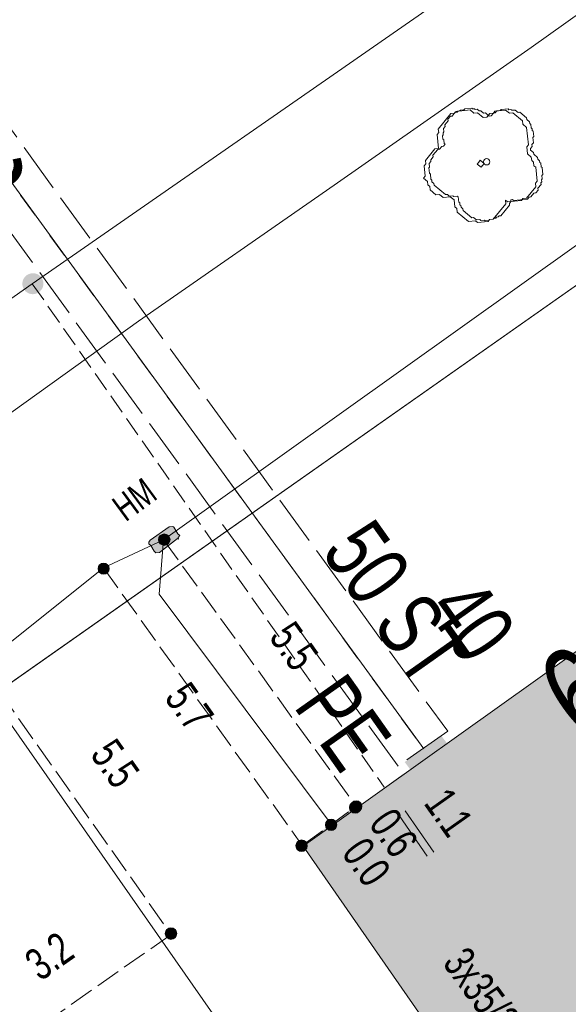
# Model space of a CAD drawing. Header units: metres. Extents: x -740 to 758, y -633 to 854.
# Tile 739 of 1056: x 352 to 361, y -88 to -71. Entities that reach past the tile are written whole.
import ezdxf

# ---------------------------------------------------------------- set-up
doc = ezdxf.new("R2010")
doc.units = ezdxf.units.M
doc.header["$MEASUREMENT"] = 0
for name, pattern in [('333_125', [0.4576, 0.3328, -0.1248]), ('416_125', [0.5408, 0.416, -0.1248]), ('416_416', [0.832, 0.416, -0.416]), ('832_208', [1.04, 0.832, -0.208])]:
    doc.linetypes.add(name, pattern=pattern)
for name, color, linetype in [('Gas.LOVION', 7, 'Continuous'), ('Gis.LOVION', 7, 'Continuous'), ('Grundkarte.LOVION', 7, 'Continuous'), ('Grundkarte_Text.LOVION', 7, 'Continuous'), ('Strom.LOVION', 7, 'Continuous'), ('StromBemass.LOVION', 7, 'Continuous'), ('Wasser.LOVION', 7, 'Continuous')]:
    doc.layers.add(name, color=color, linetype=linetype)
doc.styles.add('ERSTELLTER_STIL_1', font='arial.ttf')

msp = doc.modelspace()

# ---------------------------------------------------------------- hatches: boundary and pattern name
at = {"layer": 'Gas.LOVION', "linetype": 'Continuous', "lineweight": 13}
for points in [[(352.436, -75.636), (352.449, -75.618), (352.46, -75.599), (352.468, -75.578), (352.473, -75.557), (352.476, -75.535), (352.476, -75.513), (352.473, -75.492), (352.467, -75.471), (352.459, -75.45), (352.449, -75.431), (352.436, -75.413), (352.421, -75.397), (352.404, -75.383), (352.385, -75.372), (352.365, -75.362), (352.344, -75.356), (352.323, -75.352), (352.301, -75.35), (352.279, -75.352), (352.258, -75.356), (352.237, -75.363), (352.217, -75.372), (352.198, -75.384), (352.182, -75.398), (352.167, -75.414), (352.154, -75.432), (352.143, -75.451), (352.135, -75.472), (352.13, -75.493), (352.127, -75.515), (352.127, -75.537), (352.13, -75.558), (352.136, -75.58), (352.144, -75.6), (352.154, -75.619), (352.167, -75.637), (352.182, -75.653), (352.199, -75.667), (352.218, -75.678), (352.238, -75.688), (352.259, -75.694), (352.28, -75.698), (352.302, -75.7), (352.324, -75.698), (352.345, -75.694), (352.366, -75.687), (352.386, -75.678), (352.405, -75.666), (352.421, -75.652)], [(352.438, -75.634), (352.451, -75.616), (352.462, -75.597), (352.47, -75.577), (352.475, -75.556), (352.478, -75.534), (352.478, -75.512), (352.475, -75.49), (352.469, -75.469), (352.461, -75.449), (352.451, -75.43), (352.438, -75.412), (352.423, -75.396), (352.406, -75.382), (352.387, -75.371), (352.367, -75.361), (352.347, -75.355), (352.325, -75.351), (352.303, -75.349), (352.281, -75.351), (352.26, -75.355), (352.239, -75.362), (352.219, -75.371), (352.201, -75.383), (352.184, -75.397), (352.169, -75.413), (352.156, -75.431), (352.146, -75.45), (352.138, -75.47), (352.133, -75.491), (352.13, -75.513), (352.13, -75.535), (352.133, -75.557), (352.138, -75.578), (352.146, -75.598), (352.157, -75.617), (352.17, -75.635), (352.185, -75.651), (352.202, -75.665), (352.22, -75.676), (352.24, -75.686), (352.261, -75.692), (352.283, -75.696), (352.304, -75.698), (352.326, -75.696), (352.348, -75.692), (352.368, -75.685), (352.388, -75.676), (352.407, -75.664), (352.424, -75.65)], [(358.487, -83.712), (357.88, -84.155), (358.087, -84.46), (358.71, -84.03)]]:
    msp.add_hatch(color=7, dxfattribs=at).paths.add_polyline_path(points)
at = {"layer": 'Grundkarte.LOVION', "linetype": 'Continuous', "lineweight": 18}
for points in [[(356.817, -84.924), (359.604, -88.937), (360.319, -89.902), (361.255, -91.318), (363.041, -93.862), (366.608, -91.356), (365.742, -90.051), (371.329, -86.136), (365.934, -78.417)], [(366.791, -79.713), (359.395, -88.712), (359.562, -88.903), (360.277, -89.867), (361.245, -91.309), (362.999, -93.828), (366.566, -91.321), (365.732, -90.043), (371.287, -86.101)]]:
    msp.add_hatch(color=9, dxfattribs=at).paths.add_polyline_path(points)
at = {"layer": 'Strom.LOVION', "linetype": 'Continuous', "lineweight": 13}
for points in [[(354.416, -80.016), (354.718, -79.78), (354.734, -79.793), (354.731, -79.764), (354.758, -79.731), (354.726, -79.705), (354.656, -79.594), (354.64, -79.58), (354.581, -79.586), (354.263, -79.809), (354.237, -79.842), (354.239, -79.871), (354.272, -79.897), (354.326, -79.995), (354.358, -80.022)], [(357.71, -84.231), (356.87, -84.86), (357.007, -85.053), (357.847, -84.424)]]:
    msp.add_hatch(color=7, dxfattribs=at).paths.add_polyline_path(points)
at = {"layer": 'StromBemass.LOVION', "linetype": 'Continuous', "lineweight": 13}
for points in [[(354.571, -79.862), (354.578, -79.852), (354.584, -79.841), (354.588, -79.83), (354.591, -79.819), (354.593, -79.807), (354.593, -79.795), (354.591, -79.783), (354.588, -79.771), (354.584, -79.76), (354.578, -79.749), (354.571, -79.74), (354.562, -79.731), (354.553, -79.723), (354.543, -79.717), (354.532, -79.712), (354.521, -79.708), (354.509, -79.706), (354.497, -79.705), (354.485, -79.706), (354.473, -79.708), (354.461, -79.712), (354.451, -79.717), (354.44, -79.724), (354.431, -79.731), (354.423, -79.74), (354.416, -79.75), (354.41, -79.76), (354.406, -79.772), (354.403, -79.783), (354.401, -79.795), (354.401, -79.807), (354.403, -79.819), (354.406, -79.831), (354.41, -79.842), (354.416, -79.853), (354.423, -79.862), (354.432, -79.871), (354.441, -79.879), (354.451, -79.885), (354.462, -79.89), (354.473, -79.894), (354.485, -79.896), (354.497, -79.897), (354.509, -79.896), (354.521, -79.894), (354.533, -79.89), (354.543, -79.885), (354.554, -79.878), (354.563, -79.871)], [(353.555, -80.344), (353.562, -80.335), (353.567, -80.324), (353.572, -80.313), (353.574, -80.302), (353.576, -80.291), (353.576, -80.279), (353.574, -80.267), (353.571, -80.256), (353.567, -80.245), (353.561, -80.235), (353.554, -80.226), (353.546, -80.217), (353.537, -80.21), (353.528, -80.204), (353.517, -80.199), (353.506, -80.195), (353.495, -80.193), (353.483, -80.192), (353.471, -80.193), (353.46, -80.195), (353.449, -80.199), (353.438, -80.204), (353.428, -80.21), (353.419, -80.218), (353.412, -80.226), (353.405, -80.236), (353.399, -80.246), (353.395, -80.257), (353.392, -80.268), (353.391, -80.28), (353.391, -80.291), (353.392, -80.303), (353.395, -80.314), (353.399, -80.325), (353.405, -80.335), (353.412, -80.344), (353.42, -80.353), (353.429, -80.36), (353.439, -80.367), (353.449, -80.371), (353.46, -80.375), (353.472, -80.377), (353.484, -80.378), (353.495, -80.377), (353.507, -80.375), (353.518, -80.371), (353.528, -80.366), (353.538, -80.36), (353.547, -80.352)], [(357.76, -84.336), (357.767, -84.327), (357.772, -84.316), (357.777, -84.305), (357.78, -84.293), (357.781, -84.281), (357.781, -84.269), (357.78, -84.257), (357.777, -84.246), (357.772, -84.235), (357.766, -84.224), (357.759, -84.214), (357.751, -84.206), (357.742, -84.198), (357.731, -84.192), (357.721, -84.187), (357.709, -84.183), (357.697, -84.181), (357.685, -84.18), (357.673, -84.181), (357.662, -84.183), (357.65, -84.187), (357.639, -84.192), (357.629, -84.198), (357.62, -84.206), (357.612, -84.215), (357.605, -84.225), (357.599, -84.235), (357.595, -84.246), (357.592, -84.258), (357.59, -84.27), (357.59, -84.282), (357.592, -84.294), (357.595, -84.305), (357.599, -84.317), (357.605, -84.327), (357.612, -84.337), (357.62, -84.346), (357.63, -84.353), (357.64, -84.36), (357.651, -84.365), (357.662, -84.368), (357.674, -84.371), (357.686, -84.371), (357.698, -84.371), (357.71, -84.368), (357.721, -84.364), (357.732, -84.359), (357.742, -84.353), (357.751, -84.345)], [(357.775, -84.318), (357.782, -84.308), (357.788, -84.298), (357.792, -84.287), (357.795, -84.276), (357.796, -84.264), (357.796, -84.252), (357.795, -84.24), (357.792, -84.229), (357.787, -84.218), (357.782, -84.208), (357.775, -84.198), (357.766, -84.19), (357.757, -84.182), (357.747, -84.176), (357.737, -84.171), (357.726, -84.167), (357.714, -84.165), (357.702, -84.164), (357.69, -84.165), (357.679, -84.167), (357.668, -84.171), (357.657, -84.176), (357.647, -84.183), (357.638, -84.19), (357.63, -84.199), (357.623, -84.208), (357.617, -84.219), (357.613, -84.23), (357.61, -84.241), (357.609, -84.253), (357.609, -84.265), (357.61, -84.276), (357.613, -84.288), (357.618, -84.299), (357.623, -84.309), (357.63, -84.318), (357.638, -84.327), (357.648, -84.334), (357.658, -84.341), (357.668, -84.346), (357.679, -84.349), (357.691, -84.351), (357.703, -84.352), (357.715, -84.351), (357.726, -84.349), (357.737, -84.345), (357.748, -84.34), (357.758, -84.334), (357.767, -84.327)], [(357.356, -84.625), (357.363, -84.615), (357.369, -84.605), (357.373, -84.594), (357.376, -84.582), (357.377, -84.571), (357.377, -84.559), (357.376, -84.547), (357.373, -84.535), (357.368, -84.524), (357.363, -84.514), (357.356, -84.504), (357.347, -84.496), (357.338, -84.488), (357.328, -84.482), (357.317, -84.477), (357.306, -84.473), (357.294, -84.471), (357.283, -84.47), (357.271, -84.471), (357.259, -84.474), (357.248, -84.477), (357.237, -84.482), (357.227, -84.489), (357.218, -84.496), (357.21, -84.505), (357.203, -84.515), (357.197, -84.525), (357.193, -84.536), (357.19, -84.548), (357.189, -84.559), (357.189, -84.571), (357.19, -84.583), (357.193, -84.594), (357.198, -84.605), (357.203, -84.616), (357.21, -84.625), (357.218, -84.634), (357.228, -84.642), (357.238, -84.648), (357.248, -84.653), (357.26, -84.657), (357.271, -84.659), (357.283, -84.659), (357.295, -84.659), (357.307, -84.656), (357.318, -84.653), (357.329, -84.648), (357.339, -84.641), (357.348, -84.634)], [(357.356, -84.625), (357.363, -84.615), (357.369, -84.605), (357.373, -84.594), (357.376, -84.582), (357.377, -84.571), (357.377, -84.559), (357.376, -84.547), (357.373, -84.535), (357.368, -84.524), (357.363, -84.514), (357.356, -84.504), (357.347, -84.496), (357.338, -84.488), (357.328, -84.482), (357.317, -84.477), (357.306, -84.473), (357.294, -84.471), (357.283, -84.47), (357.271, -84.471), (357.259, -84.474), (357.248, -84.477), (357.237, -84.482), (357.227, -84.489), (357.218, -84.496), (357.21, -84.505), (357.203, -84.515), (357.197, -84.525), (357.193, -84.536), (357.19, -84.548), (357.189, -84.559), (357.189, -84.571), (357.19, -84.583), (357.193, -84.594), (357.198, -84.605), (357.203, -84.616), (357.21, -84.625), (357.218, -84.634), (357.228, -84.642), (357.238, -84.648), (357.248, -84.653), (357.26, -84.657), (357.271, -84.659), (357.283, -84.659), (357.295, -84.659), (357.307, -84.656), (357.318, -84.653), (357.329, -84.648), (357.339, -84.641), (357.348, -84.634)], [(356.863, -84.976), (356.87, -84.967), (356.876, -84.956), (356.88, -84.945), (356.883, -84.933), (356.884, -84.922), (356.884, -84.91), (356.883, -84.898), (356.88, -84.886), (356.875, -84.875), (356.87, -84.865), (356.863, -84.855), (356.854, -84.847), (356.845, -84.839), (356.835, -84.833), (356.824, -84.828), (356.813, -84.824), (356.801, -84.822), (356.789, -84.821), (356.777, -84.822), (356.766, -84.824), (356.754, -84.828), (356.744, -84.833), (356.734, -84.839), (356.725, -84.847), (356.716, -84.856), (356.709, -84.865), (356.704, -84.876), (356.699, -84.887), (356.696, -84.899), (356.695, -84.91), (356.695, -84.922), (356.697, -84.934), (356.7, -84.946), (356.704, -84.957), (356.71, -84.967), (356.717, -84.977), (356.725, -84.985), (356.734, -84.993), (356.744, -84.999), (356.755, -85.004), (356.766, -85.008), (356.778, -85.01), (356.79, -85.011), (356.802, -85.01), (356.814, -85.008), (356.825, -85.004), (356.836, -84.999), (356.846, -84.993), (356.855, -84.985)], [(356.864, -84.973), (356.871, -84.963), (356.877, -84.952), (356.881, -84.941), (356.884, -84.93), (356.885, -84.918), (356.885, -84.906), (356.884, -84.894), (356.881, -84.883), (356.876, -84.872), (356.871, -84.861), (356.863, -84.852), (356.855, -84.843), (356.846, -84.835), (356.836, -84.829), (356.825, -84.824), (356.814, -84.82), (356.802, -84.818), (356.79, -84.817), (356.778, -84.818), (356.767, -84.82), (356.755, -84.824), (356.745, -84.829), (356.734, -84.836), (356.725, -84.843), (356.717, -84.852), (356.71, -84.862), (356.705, -84.872), (356.7, -84.883), (356.697, -84.895), (356.696, -84.907), (356.696, -84.919), (356.697, -84.93), (356.7, -84.942), (356.705, -84.953), (356.711, -84.963), (356.718, -84.973), (356.726, -84.982), (356.735, -84.989), (356.745, -84.996), (356.756, -85.001), (356.767, -85.004), (356.779, -85.007), (356.791, -85.007), (356.803, -85.006), (356.814, -85.004), (356.826, -85), (356.837, -84.995), (356.847, -84.989), (356.856, -84.981)], [(354.682, -86.445), (354.689, -86.436), (354.694, -86.425), (354.699, -86.414), (354.702, -86.402), (354.703, -86.39), (354.703, -86.378), (354.702, -86.367), (354.698, -86.355), (354.694, -86.344), (354.688, -86.333), (354.681, -86.324), (354.673, -86.315), (354.664, -86.307), (354.654, -86.301), (354.643, -86.296), (354.631, -86.292), (354.62, -86.29), (354.608, -86.289), (354.596, -86.29), (354.584, -86.292), (354.572, -86.296), (354.562, -86.301), (354.552, -86.308), (354.542, -86.315), (354.534, -86.324), (354.527, -86.334), (354.521, -86.344), (354.517, -86.356), (354.514, -86.367), (354.513, -86.379), (354.513, -86.391), (354.514, -86.403), (354.517, -86.414), (354.522, -86.426), (354.528, -86.436), (354.535, -86.446), (354.543, -86.454), (354.552, -86.462), (354.562, -86.468), (354.573, -86.474), (354.584, -86.477), (354.596, -86.479), (354.608, -86.48), (354.62, -86.479), (354.632, -86.477), (354.643, -86.473), (354.654, -86.468), (354.664, -86.462), (354.673, -86.454)], [(354.682, -86.442), (354.689, -86.432), (354.695, -86.421), (354.7, -86.41), (354.703, -86.399), (354.704, -86.387), (354.704, -86.375), (354.702, -86.363), (354.699, -86.351), (354.695, -86.34), (354.689, -86.33), (354.682, -86.32), (354.674, -86.311), (354.665, -86.304), (354.654, -86.297), (354.644, -86.292), (354.632, -86.288), (354.62, -86.286), (354.608, -86.286), (354.596, -86.286), (354.585, -86.289), (354.573, -86.292), (354.563, -86.297), (354.552, -86.304), (354.543, -86.312), (354.535, -86.32), (354.528, -86.33), (354.522, -86.341), (354.518, -86.352), (354.515, -86.363), (354.514, -86.375), (354.514, -86.387), (354.515, -86.399), (354.518, -86.411), (354.523, -86.422), (354.528, -86.432), (354.535, -86.442), (354.544, -86.451), (354.553, -86.458), (354.563, -86.465), (354.574, -86.47), (354.585, -86.473), (354.597, -86.476), (354.609, -86.476), (354.621, -86.476), (354.633, -86.473), (354.644, -86.47), (354.655, -86.464), (354.665, -86.458), (354.674, -86.45)]]:
    msp.add_hatch(color=7, dxfattribs=at).paths.add_polyline_path(points)
at = {"layer": 'Wasser.LOVION', "linetype": 'Continuous', "lineweight": 13}
msp.add_hatch(color=7, dxfattribs=at).paths.add_polyline_path([(359.119, -83.073), (358.512, -83.517), (358.732, -83.806), (359.355, -83.375)])

# ---------------------------------------------------------------- linework, layer by layer
at = {"layer": 'Gas.LOVION', "color": 5, "linetype": 'Continuous', "lineweight": 18}
msp.add_lwpolyline([(367.719, -64.78), (367.526, -64.917), (360.388, -69.9), (359.266, -70.675), (352.292, -75.524), (351.532, -76.057), (343.754, -81.458), (339.519, -84.384), (335.991, -86.842), (331.055, -90.325), (324.021, -95.313), (323.205, -95.88), (317.972, -99.495), (316.877, -100.238), (312.455, -103.522), (310.776, -104.647), (310.376, -104.937), (307.469, -107.098)], dxfattribs=at)
at = {"layer": 'Gas.LOVION', "color": 5, "linetype": '333_125', "lineweight": 18}
msp.add_lwpolyline([(352.292, -75.524), (358.169, -83.935)], dxfattribs=at)
at = {"layer": 'Gis.LOVION', "color": 44, "linetype": 'Continuous', "lineweight": 18}
msp.add_lwpolyline([(360.283, -74.122), (360.286, -74.152), (360.26, -74.184), (360.263, -74.213), (360.117, -74.39), (360.088, -74.393), (360.075, -74.409), (360.045, -74.412), (360.032, -74.428), (360.003, -74.431), (359.99, -74.447), (359.931, -74.452), (359.918, -74.468), (359.859, -74.474), (359.843, -74.461), (359.785, -74.467), (359.769, -74.454), (359.71, -74.459), (359.662, -74.42), (359.633, -74.422), (359.488, -74.304), (359.485, -74.274), (359.453, -74.248), (359.45, -74.219), (359.434, -74.205), (359.431, -74.176), (359.415, -74.163), (359.407, -74.075), (359.391, -74.062), (359.332, -74.068), (359.316, -74.054), (359.257, -74.06), (359.225, -74.034), (359.196, -74.037), (359.003, -73.878), (359, -73.849), (358.968, -73.822), (358.965, -73.793), (358.949, -73.78), (358.941, -73.692), (358.925, -73.679), (358.916, -73.591), (358.929, -73.575), (358.923, -73.516), (358.95, -73.484), (358.947, -73.455), (358.987, -73.407), (358.984, -73.378), (359.063, -73.281), (359.092, -73.278), (359.132, -73.23), (359.161, -73.227), (359.188, -73.195), (359.172, -73.182), (359.166, -73.123), (359.15, -73.11), (359.144, -73.052), (359.157, -73.035), (359.154, -73.006), (359.168, -72.99), (359.162, -72.932), (359.188, -72.899), (359.185, -72.87), (359.238, -72.806), (359.235, -72.777), (359.275, -72.728), (359.304, -72.726), (359.357, -72.661), (359.386, -72.658), (359.4, -72.642), (359.429, -72.639), (359.442, -72.623), (359.501, -72.618), (359.514, -72.602), (359.631, -72.59), (359.647, -72.603), (359.676, -72.601), (359.692, -72.614), (359.722, -72.611), (359.754, -72.637), (359.783, -72.634), (359.831, -72.674), (359.861, -72.671), (359.925, -72.724), (359.954, -72.721), (359.994, -72.673), (360.023, -72.67), (360.049, -72.638), (360.108, -72.632), (360.121, -72.616), (360.238, -72.605), (360.254, -72.618), (360.284, -72.615), (360.3, -72.628), (360.358, -72.623), (360.406, -72.662), (360.436, -72.659), (360.548, -72.752), (360.551, -72.781), (360.599, -72.821), (360.602, -72.85), (360.618, -72.863), (360.624, -72.922), (360.64, -72.935), (360.643, -72.964), (360.659, -72.977), (360.668, -73.065), (360.654, -73.081), (360.663, -73.169), (360.636, -73.201), (360.639, -73.23), (360.613, -73.263), (360.616, -73.292), (360.664, -73.332), (360.667, -73.361), (360.731, -73.414), (360.734, -73.443), (360.766, -73.469), (360.769, -73.499), (360.785, -73.512), (360.791, -73.57), (360.807, -73.584), (360.818, -73.701), (360.805, -73.717), (360.811, -73.775), (360.798, -73.791), (360.8, -73.821), (360.787, -73.837), (360.79, -73.866), (360.737, -73.93), (360.74, -73.96), (360.701, -74.008), (360.671, -74.011), (360.618, -74.075), (360.589, -74.078), (360.563, -74.11), (360.329, -74.133), (360.312, -74.12)], close=True, dxfattribs=at)
msp.add_circle((359.881, -73.488), 0.0531, dxfattribs=at)
at = {"layer": 'Grundkarte.LOVION', "color": 8, "linetype": 'Continuous', "lineweight": 18}
for points in [[(368.863, -65.747), (367.151, -66.978), (363.885, -69.248), (360.625, -71.577), (357.333, -73.879), (354.068, -76.149), (350.919, -78.407), (347.765, -80.607), (341.521, -85.06), (338.366, -87.26), (335.244, -89.486), (332.096, -91.745), (319.607, -100.651), (316.458, -102.909), (314.163, -104.523), (311.836, -106.11), (300.359, -114.177)], [(371.82, -68.177), (363.084, -74.351), (340.13, -90.487), (331.171, -96.801), (319.747, -104.804), (307.942, -113.141), (295.468, -121.897), (283.414, -130.405), (271.301, -138.919), (262.729, -144.959), (254.099, -151.005), (251.473, -152.562), (241.203, -158.768), (218.395, -171.254), (204.114, -179.064), (190.895, -186.238), (189.096, -187.182)], [(371.539, -86.47), (371.329, -86.136), (365.934, -78.417), (363.084, -74.351), (371.82, -68.177), (363.084, -74.351), (340.13, -90.487), (331.171, -96.801), (319.747, -104.804), (307.942, -113.141), (295.468, -121.897), (283.414, -130.405), (271.301, -138.919), (262.729, -144.959), (254.099, -151.005), (251.473, -152.562), (241.203, -158.768), (218.395, -171.254), (204.114, -179.064), (190.895, -186.238), (189.096, -187.182)], [(353.076, -108.935), (349.091, -103.236), (348.408, -102.298), (342.986, -94.611), (340.13, -90.487), (351.607, -82.419), (358.207, -91.882), (358.89, -92.82), (362.295, -97.718), (358.89, -92.82), (358.207, -91.882), (351.607, -82.419), (363.084, -74.351), (365.934, -78.417), (371.329, -86.136), (371.539, -86.47)]]:
    msp.add_lwpolyline(points, dxfattribs=at)
at = {"layer": 'Grundkarte.LOVION', "color": 253, "linetype": 'Continuous', "lineweight": 18}
msp.add_lwpolyline([(254.099, -151.005), (262.729, -144.959), (271.301, -138.919), (283.414, -130.405), (295.468, -121.897), (307.942, -113.141), (319.747, -104.804), (336.594, -128.989), (319.747, -104.804), (331.171, -96.801), (340.13, -90.487), (363.084, -74.351), (371.82, -68.177)], dxfattribs=at)
at = {"layer": 'Grundkarte.LOVION', "color": 9, "linetype": 'Continuous', "lineweight": 18}
for points in [[(360.195, -74.131), (360.201, -74.19), (359.99, -74.447), (359.931, -74.452), (359.905, -74.485), (359.729, -74.502), (359.697, -74.475), (359.58, -74.487), (359.387, -74.328), (359.381, -74.27), (359.349, -74.243), (359.338, -74.126), (359.274, -74.073), (359.156, -74.085), (359.092, -74.032), (359.034, -74.038), (358.937, -73.958), (358.931, -73.9), (358.899, -73.874), (358.894, -73.815), (358.829, -73.762), (358.856, -73.73), (358.839, -73.554), (358.865, -73.522), (358.859, -73.464), (359.018, -73.271), (359.076, -73.265), (359.053, -73.031), (359.08, -72.999), (359.074, -72.94), (359.285, -72.683), (359.344, -72.677), (359.37, -72.645), (359.605, -72.622), (359.669, -72.675), (359.727, -72.669), (359.824, -72.749), (359.882, -72.743), (359.935, -72.679), (359.994, -72.673), (360.02, -72.641), (360.196, -72.624), (360.26, -72.676), (360.319, -72.671), (360.479, -72.803), (360.485, -72.861), (360.549, -72.914), (360.578, -73.207), (360.552, -73.239), (360.563, -73.356), (360.627, -73.409), (360.633, -73.468), (360.665, -73.494), (360.671, -73.553), (360.703, -73.579), (360.726, -73.813), (360.699, -73.845), (360.705, -73.904), (360.547, -74.097), (360.488, -74.102), (360.462, -74.135), (360.228, -74.157)], [(359.813, -73.548), (359.787, -73.58), (359.723, -73.527), (359.749, -73.495), (359.775, -73.463), (359.84, -73.516)]]:
    msp.add_lwpolyline(points, close=True, dxfattribs=at)
at = {"layer": 'Grundkarte.LOVION', "color": 8, "linetype": 'Continuous', "lineweight": 18}
msp.add_lwpolyline([(356.817, -84.924), (365.934, -78.417), (371.329, -86.136), (365.742, -90.051), (366.608, -91.356), (363.041, -93.862), (361.255, -91.318), (360.319, -89.902), (359.604, -88.937)], close=True, dxfattribs=at)
at = {"layer": 'Strom.LOVION', "color": 150, "linetype": 'Continuous', "lineweight": 18}
msp.add_lwpolyline([(371.271, -67.699), (369.347, -69.187), (354.484, -79.803), (353.481, -80.27), (351.438, -81.903), (347.626, -84.478), (339.692, -89.938), (337.02, -91.781), (333.45, -94.258), (329.423, -97.06), (323.96, -100.89), (324.116, -101.126)], dxfattribs=at)
at = {"layer": 'Strom.LOVION', "color": 7, "linetype": 'Continuous', "lineweight": 13}
msp.add_lwpolyline([(354.416, -80.016), (354.358, -80.022), (354.326, -79.995), (354.272, -79.897), (354.239, -79.871), (354.237, -79.842), (354.263, -79.809), (354.581, -79.586), (354.64, -79.58), (354.656, -79.594), (354.726, -79.705), (354.758, -79.731), (354.731, -79.764), (354.734, -79.793), (354.718, -79.78)], close=True, dxfattribs=at)
at = {"layer": 'Strom.LOVION', "color": 5, "linetype": 'Continuous', "lineweight": 18}
msp.add_lwpolyline([(354.484, -79.803), (354.41, -80.711), (357.283, -84.553)], dxfattribs=at)
at = {"layer": 'StromBemass.LOVION', "color": 7, "linetype": '416_125', "lineweight": 13}
for points in [[(354.484, -79.803), (357.697, -84.247)], [(353.481, -80.27), (356.801, -84.911), (357.67, -84.279)], [(348.374, -83.961), (351.438, -81.903), (354.611, -86.396), (351.998, -88.233), (351.582, -88.51), (346.689, -91.973)]]:
    msp.add_lwpolyline(points, dxfattribs=at)
at = {"layer": 'StromBemass.LOVION', "color": 7, "linetype": 'Continuous', "lineweight": 13}
for points in [[(358.518, -84.329), (358.999, -85.021)], [(358.422, -84.412), (358.888, -85.091)]]:
    msp.add_lwpolyline(points, dxfattribs=at)
for centre, radius in [((354.497, -79.801), 0.0959), ((353.483, -80.285), 0.0928), ((357.686, -84.276), 0.0957), ((357.702, -84.258), 0.0939), ((357.283, -84.565), 0.0945), ((357.283, -84.565), 0.0945), ((356.79, -84.916), 0.0949), ((356.791, -84.912), 0.0949), ((354.609, -86.381), 0.0954), ((354.608, -86.385), 0.0954)]:
    msp.add_circle(centre, radius, dxfattribs=at)
at = {"layer": 'Wasser.LOVION', "color": 150, "linetype": 'Continuous', "lineweight": 18}
msp.add_lwpolyline([(350.042, -71.252), (350.109, -71.334), (350.209, -71.442), (351.115, -72.699), (358.83, -83.294)], dxfattribs=at)
at = {"layer": 'Wasser.LOVION', "color": 7, "linetype": '832_208', "lineweight": 13}
msp.add_lwpolyline([(359.23, -83.003), (358.401, -83.587), (350.715, -72.989), (351.544, -72.405)], close=True, dxfattribs=at)
at = {"layer": 'Wasser.LOVION', "color": 252, "linetype": '416_416', "lineweight": 18}
msp.add_lwpolyline([(351.115, -72.699), (358.83, -83.294)], dxfattribs=at)

# ---------------------------------------------------------------- texts
at = {"layer": 'Gas.LOVION', "color": 5, "linetype": 'Continuous', "lineweight": 18, "insert": (357.093, -80.013), "char_height": 1.0671, "attachment_point": 7, "rotation": 305.2444, "style": 'ERSTELLTER_STIL_1'}
msp.add_mtext('{\\A1;\\W0.71558x;50 ST}', dxfattribs=at)
at = {"layer": 'Grundkarte_Text.LOVION', "color": 8, "linetype": 'Continuous', "lineweight": 18, "attachment_point": 7, "style": 'ERSTELLTER_STIL_1'}
for s, insert, char_height, rotation in [('{\\A1;\\W0.73487x;Talstraße}', (346.542, -77.427), 1.60084, 33.3622), ('{\\A1;\\W0.71560x;62}', (361.554, -83.311), 1.60082, 35.5015)]:
    msp.add_mtext(s, dxfattribs=dict(at, insert=insert, char_height=char_height, rotation=rotation))
at = {"layer": 'Strom.LOVION', "color": 7, "linetype": 'Continuous', "lineweight": 13, "insert": (353.85, -79.513), "char_height": 0.44459, "attachment_point": 7, "rotation": 36.239, "style": 'ERSTELLTER_STIL_1'}
msp.add_mtext('{\\A1;\\W0.71566x;HM}', dxfattribs=at)
at = {"layer": 'Strom.LOVION', "color": 5, "linetype": 'Continuous', "lineweight": 18, "insert": (359.126, -86.884), "char_height": 0.53355, "attachment_point": 7, "rotation": 306.2449, "style": 'ERSTELLTER_STIL_1'}
msp.add_mtext('{\\A1;\\W0.67979x;3x35/35 CU }', dxfattribs=at)
at = {"layer": 'StromBemass.LOVION', "color": 7, "linetype": 'Continuous', "lineweight": 13, "attachment_point": 7, "style": 'ERSTELLTER_STIL_1'}
for s, insert, char_height, rotation in [('{\\A1;\\W0.71559x;5.5}', (356.227, -81.434), 0.53353, 305.246), ('{\\A1;\\W0.71557x;5.7}', (354.48, -82.448), 0.53357, 305.2428), ('{\\A1;\\W0.71551x;5.5}', (353.241, -83.395), 0.53359, 305.2451), ('{\\A1;\\W0.71557x;1.1}', (358.817, -84.206), 0.53357, 305.2428), ('{\\A1;\\W0.71557x;0.6}', (357.892, -84.553), 0.53357, 305.2428), ('{\\A1;\\W0.71557x;0.0}', (357.438, -85.041), 0.53357, 305.2428), ('{\\A1;\\W0.71559x;3.2}', (352.431, -87.196), 0.53355, 35.2444)]:
    msp.add_mtext(s, dxfattribs=dict(at, insert=insert, char_height=char_height, rotation=rotation))
at = {"layer": 'Wasser.LOVION', "color": 150, "linetype": 'Continuous', "lineweight": 18, "attachment_point": 7, "style": 'ERSTELLTER_STIL_1'}
for s, insert, char_height, rotation in [('{\\A1;\\W0.71555x;40}', (358.844, -80.98), 1.06711, 305.2455), ('{\\A1;\\W0.71559x;PE}', (356.641, -82.584), 1.0671, 305.2444)]:
    msp.add_mtext(s, dxfattribs=dict(at, insert=insert, char_height=char_height, rotation=rotation))

doc.saveas('drawing.dxf')
